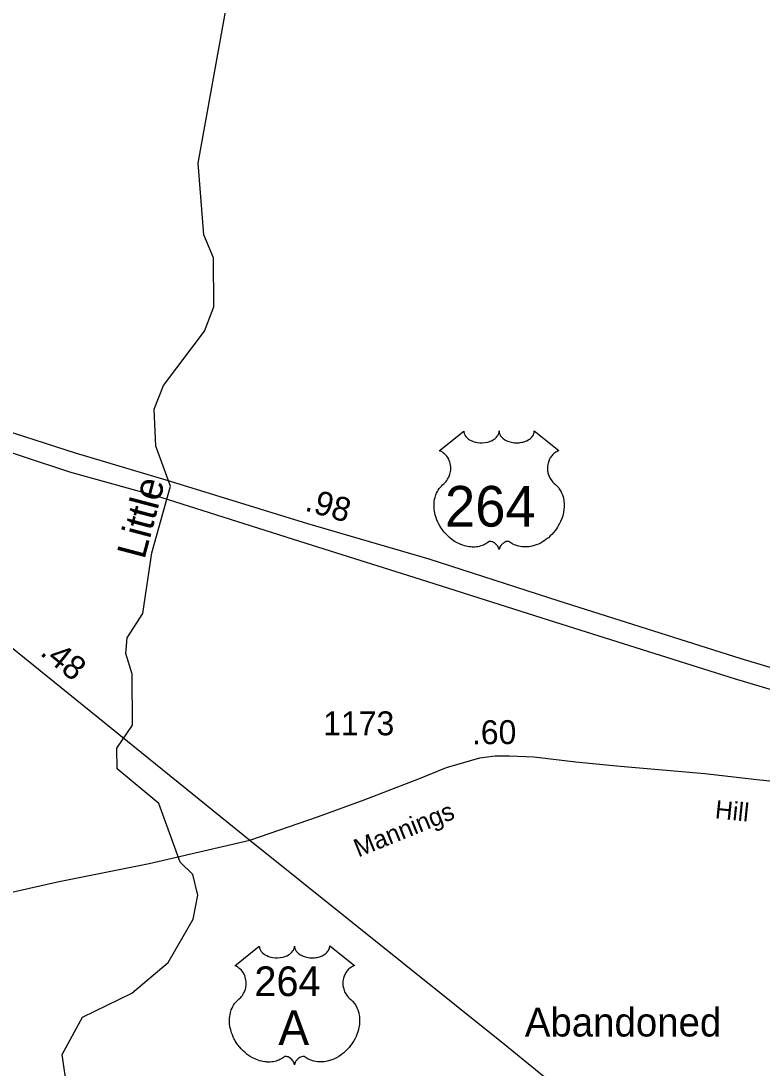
# Model space of a CAD drawing. Extents: x 2220236 to 2384410, y 720751 to 894131.
# Drawn here: x 2225911 to 2229783, y 748739 to 754209 of the extents above; entities that cross this region are included whole.
import ezdxf

# ---------------------------------------------------------------- set-up
doc = ezdxf.new("R2010")
doc.units = 0
doc.layers.add('Default', color=7, linetype='Continuous')

msp = doc.modelspace()

# ---------------------------------------------------------------- linework, layer by layer
at = {"layer": 'Default'}
for points in [[(2226152.3, 748628.6), (2226125.4, 748809.5), (2226232.5, 749004.1), (2226489.4, 749130), (2226679.5, 749290.2), (2226811.4, 749517), (2226835.4, 749641.2), (2226809.5, 749750), (2226742.5, 749813.7), (2226631.5, 750121), (2226413.4, 750302.6), (2226412.3, 750410.8), (2226494.4, 750530.5), (2226492.5, 750796.3), (2226458.5, 750905.2), (2226466.5, 750987), (2226548.5, 751113.3), (2226595.5, 751430.5), (2226692.5, 751779.5), (2226616.4, 751987.7), (2226606.5, 752181.4), (2226655.5, 752305.1), (2226869.4, 752589.3), (2226918.4, 752716.2), (2226916.6, 752972.2), (2226865.5, 753091.3), (2226837.4, 753465.8), (2226988.6, 754305.7)], [(2230227, 750711.3), (2229673, 750876.7), (2228722.4, 751178.3), (2228044.2, 751397.2), (2227410, 751581.5), (2226669.3, 751810.5), (2226196.2, 751951.4), (2225719, 752104), (2225266.7, 752256.5)], [(2225264.1, 752147.5), (2225678.4, 752013.1), (2226165.3, 751854), (2226641.4, 751721.1), (2227366.5, 751491), (2227996.2, 751293.3), (2228671, 751078.9), (2229637.3, 750773.9), (2230221.8, 750599.7)], [(2225133.1, 751533.6), (2225266.8, 751415.3), (2225410.2, 751296.9), (2225553.6, 751185.7), (2227107.2, 749930.1)], [(2227107.2, 749930.1), (2227464.8, 750052.7), (2227704.4, 750140.6), (2227992.5, 750252.2), (2228133.6, 750309.8), (2228309.1, 750359.1), (2228389.1, 750369.9), (2228462.9, 750370.4), (2228591, 750365.5), (2228810, 750338.2), (2229042.3, 750316.3), (2229484, 750277.8), (2229754.7, 750246.7), (2230003.4, 750219.3), (2230210.1, 750206.4)], [(2225310.9, 749612.3), (2225418.4, 749619.2), (2225583.4, 749623.9), (2225809.8, 749645.2), (2226102.3, 749711.2), (2226581, 749808), (2227107.2, 749930.1)], [(2227107.2, 749930.1), (2228438.7, 748861.3), (2229060.6, 748354.3), (2229254.5, 748151.2), (2229416.3, 747982.8), (2229595.3, 747789.2), (2229880.6, 747487.3), (2230154.9, 747207.2)]]:
    msp.add_lwpolyline(points, dxfattribs=at)
for points in [[(2228225, 752066.7), (2228225.3, 752061.4), (2228226.6, 752055.1), (2228227.6, 752051.8), (2228230.6, 752045.6), (2228235.4, 752038.2), (2228242.2, 752031), (2228249.9, 752024.7), (2228255.1, 752021.3), (2228263.8, 752016.6), (2228273.8, 752012.4), (2228284.9, 752009.2), (2228296.2, 752007), (2228308.6, 752005.6), (2228320.8, 752005.4), (2228334, 752006.3), (2228348.6, 752009.2), (2228355.4, 752010.9), (2228362.9, 752013.5), (2228369.9, 752016.4), (2228377.5, 752020.5), (2228383.7, 752024.4), (2228388.5, 752027.9), (2228395.3, 752034.5), (2228400.8, 752041.2), (2228403, 752045), (2228405, 752048.7), (2228407.7, 752056.4), (2228408.5, 752059.8), (2228409, 752067), (2228409.5, 752061), (2228410.1, 752057.3), (2228411.1, 752053.6), (2228412.6, 752049.7), (2228415.3, 752044.3), (2228418.3, 752039.7), (2228424.1, 752032.9), (2228427.7, 752029.6), (2228430.9, 752026.9), (2228439.6, 752020.9), (2228449.9, 752015.8), (2228454.9, 752013.6), (2228460, 752011.7), (2228466.6, 752009.8), (2228473.3, 752008.2), (2228480, 752007), (2228486.9, 752006), (2228493.8, 752005.5), (2228499.5, 752005.4), (2228506.5, 752005.4), (2228513, 752005.8), (2228519.6, 752006.6), (2228526.9, 752007.8), (2228532.7, 752009.1), (2228540.5, 752011.1), (2228547.5, 752013.6), (2228553.6, 752016.3), (2228561.6, 752020.5), (2228568, 752024.5), (2228572.8, 752028.3), (2228578.4, 752033.5), (2228583.7, 752039.6), (2228586.8, 752044.1), (2228589, 752048.7), (2228591.1, 752053.6), (2228592.3, 752058.8), (2228592.9, 752063.3), (2228593, 752067.1), (2228721.6, 751964.6), (2228718.6, 751963.5), (2228711.6, 751960.1), (2228706.1, 751956.8), (2228697.2, 751950.6), (2228693.4, 751947.2), (2228689.6, 751943.6), (2228686.1, 751939.8), (2228683.1, 751936.2), (2228679.3, 751931), (2228676, 751925.9), (2228672.7, 751920.2), (2228670.3, 751915.2), (2228666.4, 751904.9), (2228664.5, 751898.4), (2228663.3, 751892.8), (2228661.8, 751881.3), (2228661.4, 751875.9), (2228661.4, 751870.5), (2228661.7, 751864.8), (2228662.2, 751859.3), (2228663.2, 751853.6), (2228664.1, 751848.6), (2228665.7, 751842.4), (2228668, 751835.3), (2228670.8, 751828.4), (2228676.7, 751817.2), (2228684.2, 751805.8), (2228689.6, 751799.4), (2228694.9, 751794), (2228702.9, 751787.3), (2228707.2, 751783.5), (2228712.1, 751778.5), (2228720.2, 751769.2), (2228723.4, 751764.8), (2228726.7, 751759.8), (2228729.8, 751754.8), (2228732.8, 751749.3), (2228735.2, 751744.5), (2228739.8, 751733.5), (2228743.1, 751722.8), (2228744.6, 751717.1), (2228747, 751704.5), (2228747.9, 751698.3), (2228748.9, 751686), (2228748.9, 751671.1), (2228747.8, 751657), (2228745.1, 751640.5), (2228742.9, 751630.6), (2228739.5, 751619.1), (2228736.3, 751609.2), (2228730.4, 751594.5), (2228725.2, 751583.9), (2228718.4, 751571.4), (2228713.8, 751563.9), (2228708.4, 751555.8), (2228701.6, 751546.5), (2228693.7, 751536.7), (2228684.2, 751526.3), (2228676.6, 751518.6), (2228666.5, 751509.6), (2228660.5, 751504.6), (2228651.8, 751498.1), (2228640, 751490.2), (2228628.3, 751483.4), (2228618.3, 751478.3), (2228609.5, 751474.5), (2228598.1, 751470.2), (2228579.1, 751464.9), (2228572.2, 751463.5), (2228564, 751462.3), (2228556.3, 751461.5), (2228548.9, 751461.1), (2228538.9, 751461.1), (2228528.9, 751461.8), (2228519.5, 751463.2), (2228509.7, 751465.2), (2228499.5, 751468.3), (2228490.2, 751471.9), (2228480.7, 751476.6), (2228464.8, 751486.6), (2228460.2, 751489), (2228457.7, 751489.7), (2228451.5, 751490), (2228445.7, 751488.8), (2228439.8, 751486.4), (2228436.2, 751484.5), (2228431.5, 751481.4), (2228427.8, 751478.5), (2228423.4, 751474.4), (2228420.4, 751470.9), (2228418.1, 751468.1), (2228413.6, 751461.1), (2228412, 751457.7), (2228410.3, 751453.4), (2228408.9, 751447), (2228406.8, 751455.1), (2228404.5, 751460.4), (2228401.8, 751464.9), (2228398.9, 751469), (2228394.4, 751474.1), (2228390.4, 751478), (2228385.5, 751482), (2228380.4, 751485.1), (2228376.2, 751487.2), (2228372.4, 751488.6), (2228367.8, 751489.8), (2228364, 751490.1), (2228360.9, 751490), (2228356.6, 751489), (2228350.8, 751484.8), (2228345.3, 751481), (2228339.3, 751477.3), (2228332.1, 751473.5), (2228326.9, 751471.1), (2228320.7, 751468.7), (2228313.4, 751466.2), (2228305.5, 751464.2), (2228297.4, 751462.6), (2228290.2, 751461.4), (2228282.6, 751460.8), (2228275.6, 751460.5), (2228268.4, 751460.6), (2228261.7, 751461.1), (2228253.8, 751461.8), (2228244.1, 751463.3), (2228236.1, 751465.1), (2228227.6, 751467.4), (2228218.8, 751470.1), (2228209.5, 751473.7), (2228197.8, 751478.8), (2228189.7, 751482.9), (2228176.8, 751490.3), (2228161.8, 751500.7), (2228150.4, 751509.9), (2228142.1, 751517.4), (2228129.9, 751529.9), (2228122.7, 751538), (2228111.4, 751552.6), (2228104.2, 751563.2), (2228099.6, 751570.9), (2228092.7, 751583.4), (2228089, 751591.2), (2228084.1, 751602.6), (2228080.3, 751613), (2228077.1, 751622.9), (2228075.4, 751629.2), (2228072.9, 751640.2), (2228071.5, 751648.1), (2228070, 751658.8), (2228069.2, 751670.1), (2228069.1, 751680.5), (2228069.3, 751689.2), (2228070.3, 751699.3), (2228072, 751710), (2228074.1, 751719.2), (2228075.9, 751725.8), (2228078.7, 751733.9), (2228082.3, 751742.7), (2228086.5, 751751.3), (2228090.6, 751758.3), (2228095.7, 751765.9), (2228100.7, 751772.4), (2228107.3, 751779.5), (2228114.1, 751786.1), (2228120.4, 751791.1), (2228127.8, 751798.4), (2228131.7, 751802.8), (2228136.4, 751809), (2228140.1, 751814.7), (2228143, 751819.8), (2228147, 751827.3), (2228149.3, 751832.9), (2228152.3, 751841.6), (2228153.8, 751847.7), (2228155.3, 751855.5), (2228156.3, 751862.9), (2228156.6, 751872.1), (2228156.4, 751879.7), (2228155.4, 751888.6), (2228153.8, 751897.1), (2228151.7, 751904.5), (2228148.6, 751913), (2228145.6, 751919.3), (2228140.7, 751927.7), (2228135.2, 751935.5), (2228129.6, 751941.9), (2228123.9, 751947.6), (2228118.4, 751951.9), (2228113.2, 751955.6), (2228106.7, 751959.5), (2228100.4, 751962.7), (2228096.4, 751964.2)], [(2227156.2, 749376.1), (2227156.5, 749370.7), (2227157.8, 749364.4), (2227158.8, 749361.2), (2227161.8, 749354.9), (2227166.6, 749347.6), (2227173.4, 749340.3), (2227181.1, 749334), (2227186.3, 749330.7), (2227195, 749326), (2227205, 749321.8), (2227216.1, 749318.6), (2227227.4, 749316.3), (2227239.8, 749315), (2227252, 749314.7), (2227265.2, 749315.7), (2227279.8, 749318.5), (2227286.5, 749320.3), (2227294.1, 749322.9), (2227301, 749325.8), (2227308.7, 749329.9), (2227314.9, 749333.8), (2227319.7, 749337.3), (2227326.5, 749343.8), (2227332, 749350.6), (2227334.2, 749354.4), (2227336.2, 749358.1), (2227338.9, 749365.8), (2227339.7, 749369.2), (2227340.2, 749376.3), (2227340.7, 749370.4), (2227341.3, 749366.6), (2227342.3, 749363), (2227343.8, 749359.1), (2227346.5, 749353.6), (2227349.5, 749349.1), (2227355.3, 749342.3), (2227358.8, 749339), (2227362.1, 749336.3), (2227370.8, 749330.3), (2227381.1, 749325.1), (2227386.1, 749322.9), (2227391.2, 749321.1), (2227397.8, 749319.1), (2227404.5, 749317.5), (2227411.2, 749316.4), (2227418, 749315.4), (2227425, 749314.9), (2227430.7, 749314.7), (2227437.7, 749314.8), (2227444.2, 749315.2), (2227450.8, 749316), (2227458.1, 749317.2), (2227463.9, 749318.5), (2227471.7, 749320.5), (2227478.7, 749323), (2227484.8, 749325.7), (2227492.8, 749329.9), (2227499.2, 749333.9), (2227503.9, 749337.7), (2227509.6, 749342.9), (2227514.9, 749349), (2227518, 749353.5), (2227520.2, 749358.1), (2227522.2, 749363), (2227523.5, 749368.2), (2227524.1, 749372.6), (2227524.2, 749376.5), (2227652.8, 749274), (2227649.8, 749272.9), (2227642.8, 749269.4), (2227637.3, 749266.2), (2227628.4, 749259.9), (2227624.6, 749256.5), (2227620.8, 749253), (2227617.3, 749249.2), (2227614.3, 749245.6), (2227610.5, 749240.4), (2227607.2, 749235.3), (2227603.9, 749229.6), (2227601.5, 749224.6), (2227597.6, 749214.3), (2227595.7, 749207.7), (2227594.5, 749202.2), (2227593, 749190.7), (2227592.6, 749185.3), (2227592.6, 749179.9), (2227592.9, 749174.2), (2227593.4, 749168.7), (2227594.4, 749163), (2227595.3, 749158), (2227596.9, 749151.8), (2227599.2, 749144.7), (2227602, 749137.8), (2227607.9, 749126.6), (2227615.4, 749115.2), (2227620.8, 749108.8), (2227626.1, 749103.3), (2227634.1, 749096.7), (2227638.4, 749092.9), (2227643.3, 749087.9), (2227651.4, 749078.6), (2227654.6, 749074.2), (2227657.9, 749069.2), (2227661, 749064.1), (2227664, 749058.7), (2227666.4, 749053.9), (2227670.9, 749042.9), (2227674.3, 749032.1), (2227675.8, 749026.5), (2227678.2, 749013.9), (2227679.1, 749007.7), (2227680.1, 748995.4), (2227680.1, 748980.5), (2227679, 748966.3), (2227676.3, 748949.8), (2227674.1, 748940), (2227670.7, 748928.5), (2227667.5, 748918.5), (2227661.6, 748903.9), (2227656.4, 748893.2), (2227649.6, 748880.8), (2227645, 748873.3), (2227639.6, 748865.2), (2227632.8, 748855.9), (2227624.9, 748846), (2227615.4, 748835.6), (2227607.8, 748828), (2227597.7, 748819), (2227591.7, 748814), (2227583, 748807.4), (2227571.2, 748799.5), (2227559.5, 748792.8), (2227549.5, 748787.7), (2227540.7, 748783.9), (2227529.3, 748779.6), (2227510.3, 748774.3), (2227503.4, 748772.9), (2227495.2, 748771.7), (2227487.5, 748770.9), (2227480.1, 748770.4), (2227470.1, 748770.4), (2227460.1, 748771.2), (2227450.7, 748772.6), (2227440.9, 748774.6), (2227430.7, 748777.7), (2227421.3, 748781.3), (2227411.9, 748785.9), (2227396, 748796), (2227391.4, 748798.4), (2227388.8, 748799.1), (2227382.7, 748799.4), (2227376.9, 748798.2), (2227371, 748795.8), (2227367.4, 748793.9), (2227362.7, 748790.8), (2227359, 748787.9), (2227354.6, 748783.7), (2227351.6, 748780.2), (2227349.3, 748777.5), (2227344.8, 748770.4), (2227343.2, 748767.1), (2227341.5, 748762.8), (2227340.1, 748756.4), (2227338, 748764.4), (2227335.7, 748769.8), (2227332.9, 748774.3), (2227330.1, 748778.3), (2227325.6, 748783.5), (2227321.6, 748787.4), (2227316.7, 748791.3), (2227311.6, 748794.5), (2227307.4, 748796.6), (2227303.6, 748798), (2227299, 748799.2), (2227295.2, 748799.5), (2227292.1, 748799.4), (2227287.8, 748798.4), (2227282, 748794.2), (2227276.5, 748790.4), (2227270.5, 748786.7), (2227263.3, 748782.9), (2227258.1, 748780.5), (2227251.9, 748778), (2227244.6, 748775.6), (2227236.7, 748773.6), (2227228.6, 748772), (2227221.4, 748770.8), (2227213.7, 748770.1), (2227206.8, 748769.9), (2227199.6, 748770), (2227192.9, 748770.5), (2227185, 748771.2), (2227175.3, 748772.6), (2227167.3, 748774.5), (2227158.8, 748776.7), (2227150, 748779.5), (2227140.7, 748783.1), (2227129, 748788.1), (2227120.9, 748792.3), (2227108, 748799.7), (2227093, 748810.1), (2227081.6, 748819.3), (2227073.3, 748826.8), (2227061.1, 748839.3), (2227053.9, 748847.4), (2227042.6, 748862), (2227035.4, 748872.6), (2227030.8, 748880.3), (2227023.9, 748892.8), (2227020.2, 748900.6), (2227015.3, 748912), (2227011.5, 748922.4), (2227008.3, 748932.3), (2227006.6, 748938.6), (2227004.1, 748949.6), (2227002.7, 748957.4), (2227001.2, 748968.2), (2227000.4, 748979.5), (2227000.3, 748989.9), (2227000.5, 748998.6), (2227001.5, 749008.7), (2227003.2, 749019.4), (2227005.3, 749028.6), (2227007.1, 749035.2), (2227009.9, 749043.2), (2227013.5, 749052.1), (2227017.7, 749060.6), (2227021.8, 749067.7), (2227026.9, 749075.3), (2227031.9, 749081.8), (2227038.5, 749088.9), (2227045.3, 749095.4), (2227051.6, 749100.5), (2227059, 749107.8), (2227062.9, 749112.2), (2227067.6, 749118.4), (2227071.3, 749124.1), (2227074.2, 749129.2), (2227078.2, 749136.7), (2227080.5, 749142.3), (2227083.5, 749151), (2227085, 749157.1), (2227086.5, 749164.9), (2227087.5, 749172.3), (2227087.8, 749181.5), (2227087.6, 749189.1), (2227086.6, 749197.9), (2227084.9, 749206.5), (2227082.9, 749213.9), (2227079.7, 749222.4), (2227076.8, 749228.6), (2227071.9, 749237.1), (2227066.4, 749244.9), (2227060.8, 749251.3), (2227055.1, 749257), (2227049.6, 749261.2), (2227044.4, 749265), (2227037.9, 749268.9), (2227031.6, 749272), (2227027.6, 749273.6)]]:
    msp.add_lwpolyline(points, close=True, dxfattribs=at)

# ---------------------------------------------------------------- texts
for s, height, rotation, p in [('Little', 150, 75.2368, (2226555.6, 751391.8)), ('.98', 125, 343.7936, (2227389, 751652.7)), ('.48', 125, 321.0547, (2226005.5, 750900.9)), ('.60', 125, 0.3745, (2228267.2, 750430.1)), ('Hill', 95, 354.045, (2229533.9, 750044.1)), ('Mannings', 95, 21.9488, (2227673.5, 749838.6))]:
    msp.add_text(s, height=height, rotation=rotation, dxfattribs=at).set_placement(p)
for s, height, p in [('264', 212.5, (2228126.2, 751567.4)), ('1173', 125, (2227489.5, 750477.2)), ('264', 155, (2227130.6, 749114.7)), ('A', 180, (2227255.8, 748859.9)), ('Abandoned', 150, (2228543.4, 748903.6))]:
    msp.add_text(s, height=height, dxfattribs=at).set_placement(p)

doc.saveas('drawing.dxf')
